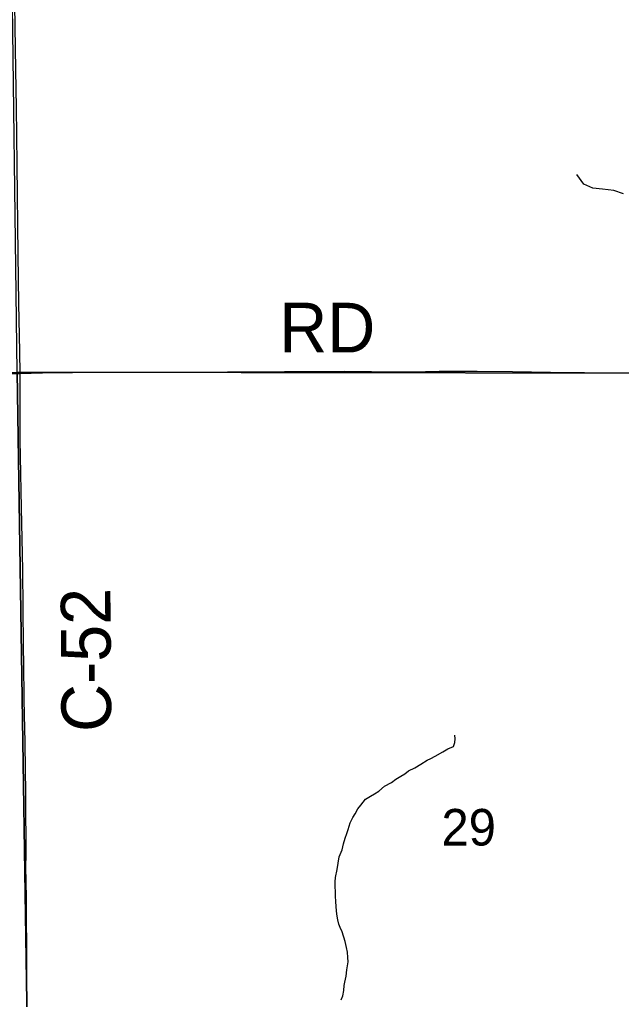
# Model space of a CAD drawing. Extents: x 1985906 to 2360102, y 891258 to 1222054.
# Drawn here: x 2177669 to 2181302, y 1000932 to 1006848 of the extents above; entities that cross this region are included whole.
import ezdxf

# ---------------------------------------------------------------- set-up
doc = ezdxf.new("R2010")
doc.units = 0
for name, color, linetype in [('GM_X_County_Road', 7, 'Continuous'), ('GM_X_County_Road_Text', 7, 'Continuous'), ('GM_X_Minor_River', 7, 'Continuous'), ('GM_X_Section', 7, 'Continuous'), ('GM_X_Section_Text', 7, 'Continuous')]:
    doc.layers.add(name, color=color, linetype=linetype)

msp = doc.modelspace()

# ---------------------------------------------------------------- linework, layer by layer
at = {"layer": 'GM_X_County_Road'}
for points in [[(2177672.3, 1004711.1), (2177670.2, 1004843), (2177663.9, 1005133.9), (2177661, 1005429.1), (2177654, 1005970.3), (2177653.1, 1006150.7), (2177649.9, 1006314.7), (2177646.5, 1006544.1), (2177640.7, 1006937.7), (2177637.5, 1007183.6), (2177634.9, 1007387.2)], [(2174991.5, 1004673.3), (2175173.1, 1004674.5), (2175796.2, 1004684), (2176035.5, 1004688.3), (2176222.5, 1004691.4), (2176402.8, 1004695.1), (2176534.1, 1004696.3), (2176676, 1004698.2), (2176765.4, 1004699.3), (2176860.4, 1004701.1), (2176957.4, 1004703.4), (2177090.1, 1004704.6), (2177185.7, 1004705.4), (2177313.3, 1004706.7), (2177449.2, 1004709.8), (2177557.4, 1004711.1), (2177672.3, 1004711.1)], [(2177697.3, 1002756.7), (2177695.3, 1002949.2), (2177693.3, 1003064), (2177690.7, 1003293.4), (2177688.3, 1003523), (2177685.7, 1003621.3), (2177680.9, 1003899.8), (2177675.3, 1004211.1), (2177673.3, 1004309.1), (2177673, 1004325.4), (2177672.3, 1004341.7), (2177672.3, 1004439.9), (2177671.8, 1004505.5), (2177672.3, 1004711.1)], [(2177672.3, 1004711.1), (2177739.4, 1004714), (2177808, 1004715.8), (2177858.4, 1004717.1), (2177988.7, 1004717.4), (2178349.6, 1004718.5), (2178694, 1004719.5), (2178923.7, 1004721.2), (2179120.5, 1004721.9), (2179268.1, 1004722.5), (2179628.9, 1004724.7), (2179792.8, 1004722.8), (2179993.5, 1004721.5), (2180119.4, 1004723.6), (2180201.9, 1004725), (2180319.1, 1004724.9), (2180432.1, 1004724.9), (2180645.3, 1004722.6), (2180875, 1004719.7), (2181285, 1004714.8), (2181441.3, 1004711.9)], [(2177699.8, 1002579), (2177698.6, 1002638), (2177697.3, 1002756.7)], [(2177711.2, 1001547.3), (2177709.1, 1001638.4), (2177707.6, 1001736.9), (2177707.7, 1001802.4), (2177708.4, 1001894), (2177706.9, 1002064.4), (2177706.2, 1002176.3), (2177702.2, 1002474.1), (2177699.8, 1002579)], [(2177724.2, 999387), (2177723.9, 999398.2), (2177724.8, 999496.3), (2177724.8, 999545.8), (2177721.7, 999693.1), (2177721.8, 999775), (2177722.3, 999939), (2177721.9, 1000021.1), (2177721.1, 1000119.5), (2177719.6, 1000316.3), (2177719.1, 1000414.6), (2177718, 1000545.8), (2177717.8, 1000627.8), (2177715.9, 1000693.2), (2177716.4, 1000758.7), (2177715.1, 1000824.3), (2177713, 1001070.1), (2177712.6, 1001217.7), (2177712.1, 1001283.3), (2177711.4, 1001387.1), (2177711.4, 1001483.8), (2177711.2, 1001547.3)]]:
    msp.add_lwpolyline(points, dxfattribs=at)
at = {"layer": 'GM_X_Minor_River'}
for points in [[(2181314.4, 1005796.4), (2181256, 1005816.1), (2181187.7, 1005823.7), (2181129.3, 1005831.4), (2181074.9, 1005855.2), (2181032.4, 1005913.1)], [(2179610.2, 1000928.5), (2179619.9, 1000952.7), (2179625.6, 1000984.8), (2179629.3, 1001014.9), (2179633.1, 1001036.9), (2179640.7, 1001073.1), (2179644.3, 1001111.2), (2179651.8, 1001159.3), (2179651.5, 1001185.4), (2179649.2, 1001217.4), (2179642.9, 1001245.4), (2179634.6, 1001281.4), (2179616, 1001339.3), (2179603.7, 1001365.2), (2179595.5, 1001387.2), (2179589.2, 1001413.2), (2179584.9, 1001447.2), (2179580.4, 1001491.2), (2179578.1, 1001525.3), (2179575.8, 1001553.3), (2179574.9, 1001641.4), (2179576.6, 1001667.5), (2179586.1, 1001715.7), (2179597.3, 1001791.9), (2179616.9, 1001834.1), (2179624.5, 1001872.3), (2179634.2, 1001906.4), (2179643.9, 1001934.5), (2179651.7, 1001958.7), (2179665.3, 1001998.8), (2179680.9, 1002031), (2179694.7, 1002053.2), (2179710.4, 1002083.4), (2179728.2, 1002105.6), (2179757.8, 1002141.9), (2179787.7, 1002158.2), (2179811.6, 1002172.5), (2179837.4, 1002188.7), (2179871.1, 1002219.1), (2179914.9, 1002241.5), (2179940.7, 1002261.8), (2179970.5, 1002280.1), (2179994.4, 1002294.3), (2180016.2, 1002312.6), (2180056, 1002331), (2180091.8, 1002353.3), (2180129.6, 1002375.7), (2180151.5, 1002385.9), (2180177.4, 1002400.2), (2180223.1, 1002426.6), (2180255, 1002445), (2180288.8, 1002459.3), (2180296.6, 1002483.4), (2180298.4, 1002505.4), (2180296.1, 1002527.5)]]:
    msp.add_lwpolyline(points, dxfattribs=at)
at = {"layer": 'GM_X_Section'}
for points in [[(2177585.5, 1010100.6), (2183001.6, 1010039.4), (2183065.6, 1004710.7), (2177654.1, 1004719.8)], [(2177654.1, 1004719.8), (2177736.2, 999340.4), (2172101.4, 999284), (2172100.8, 999362), (2172062.7, 1004709.9)], [(2183065.6, 1004710.7), (2183085.5, 999354.8), (2177736.2, 999340.4), (2177654.1, 1004719.8)]]:
    msp.add_lwpolyline(points, close=True, dxfattribs=at)

# ---------------------------------------------------------------- texts
at = {"layer": 'GM_X_County_Road_Text'}
for s, rotation, p in [('RD', 0.00001, (2179236.8, 1004838.5)), ('C-52', 90.34253, (2178222.4, 1002547.8))]:
    msp.add_text(s, height=300, rotation=rotation, dxfattribs=at).set_placement(p)
at = {"layer": 'GM_X_Section_Text'}
msp.add_text('29', height=221, rotation=0.00001, dxfattribs=at).set_placement((2180215.8, 1001860.9))

doc.saveas('drawing.dxf')
